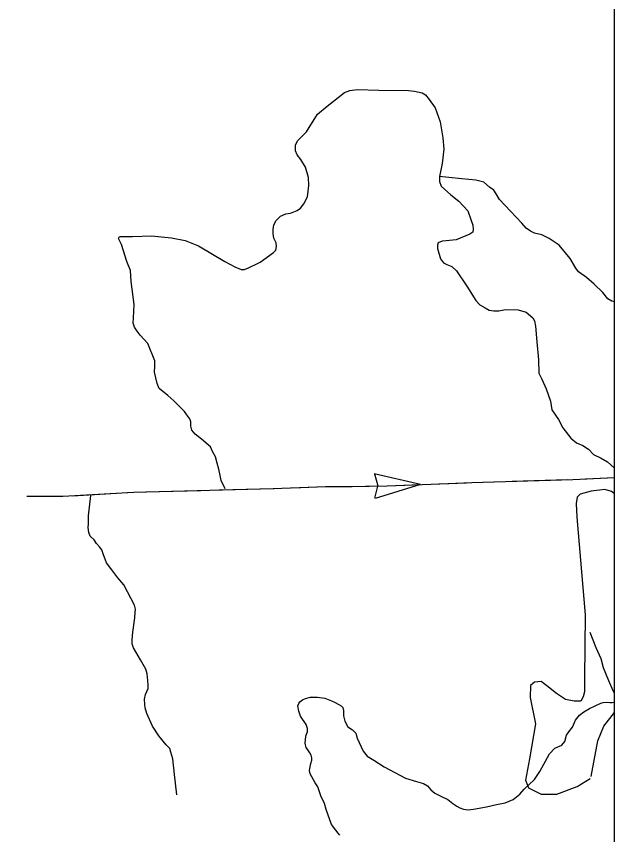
# Model space of a CAD drawing. Extents: x 1084508 to 1142749, y 1057638 to 1093403.
# Drawn here: x 1141397 to 1142749, y 1067368 to 1069219 of the extents above; entities that cross this region are included whole.
import ezdxf

# ---------------------------------------------------------------- set-up
doc = ezdxf.new("R2010")
doc.units = 0
for name, color, linetype in [('DSN_DRFT_Named-Boundary', 7, 'Continuous'), ('Level 35', 7, 'Continuous'), ('Level 43', 7, 'Continuous'), ('Level 47', 7, 'Continuous')]:
    doc.layers.add(name, color=color, linetype=linetype)

msp = doc.modelspace()

# ---------------------------------------------------------------- linework, layer by layer
at = {"layer": 'DSN_DRFT_Named-Boundary'}
msp.add_lwpolyline([(1084507.9, 1057640), (1142749.2, 1057640), (1142749.2, 1093403.4), (1084507.9, 1093403.4)], close=True, dxfattribs=at)
at = {"layer": 'Level 35'}
for points in [[(1141947.9, 1068663.4), (1141978.4, 1068684.8), (1141983.7, 1068690.1), (1141985.2, 1068698.5), (1141984.5, 1068706.9), (1141979.1, 1068717.6), (1141977.6, 1068727.5), (1141977.6, 1068736.7), (1141979.1, 1068747.4), (1141984.5, 1068757.3), (1141994.4, 1068767.2), (1142005.9, 1068772.6), (1142016.5, 1068774.1), (1142031.8, 1068780.2), (1142039.4, 1068785.5), (1142047.1, 1068794.7), (1142055.5, 1068810.7), (1142058.5, 1068836.7), (1142057.7, 1068854.3), (1142050.9, 1068877.9), (1142040.2, 1068895.5), (1142031.8, 1068905.4), (1142028, 1068914.6), (1142028, 1068919.2), (1142028, 1068928.3), (1142033.3, 1068938.2), (1142053.2, 1068958.1), (1142077.6, 1068997.8), (1142099.7, 1069016.1), (1142138.6, 1069046.7), (1142150.8, 1069051.2), (1142167.6, 1069053.5), (1142216.5, 1069052), (1142283.6, 1069051.2), (1142297.3, 1069049.7), (1142314.1, 1069045.9), (1142321.8, 1069041.3), (1142330.2, 1069030.6), (1142343.9, 1069012.3), (1142354.6, 1068980.2), (1142360.7, 1068944.4), (1142363, 1068918.4), (1142359.2, 1068886.3), (1142353.1, 1068856.6), (1142353.1, 1068845.1), (1142357.6, 1068835.2), (1142379, 1068815.3), (1142397.3, 1068800.8), (1142417.2, 1068779.4), (1142424, 1068759.6), (1142428.6, 1068746.6), (1142429.4, 1068737.5)], [(1142749.2, 1068573.7), (1142743, 1068574.8), (1142733.8, 1068580.2), (1142722.4, 1068594.7), (1142703.3, 1068613), (1142685.8, 1068628.3), (1142667.4, 1068641.3), (1142661.3, 1068649.7), (1142649.1, 1068671), (1142623.9, 1068701.6), (1142601.1, 1068716.8), (1142585, 1068724.5), (1142568.2, 1068728.3), (1142559.1, 1068732.9), (1142549.2, 1068739.7), (1142539.2, 1068751.2), (1142514.1, 1068778.7), (1142488.9, 1068804.6), (1142481.3, 1068817.6), (1142475.9, 1068826), (1142466.8, 1068832.9), (1142453.8, 1068843.6), (1142435.5, 1068848.2), (1142404.2, 1068851.2), (1142374.4, 1068854.3), (1142353.1, 1068856.6)], [(1142429.4, 1068737.5), (1142428.6, 1068730.6), (1142421.7, 1068726), (1142391.2, 1068713.8), (1142368.3, 1068711.5), (1142359.2, 1068710.7), (1142350.8, 1068706.9), (1142349.2, 1068701.6), (1142349.2, 1068693.9), (1142356.1, 1068670.3), (1142362.2, 1068661.9), (1142369.8, 1068658), (1142381.3, 1068653.5), (1142392, 1068643.5), (1142415.6, 1068608.4), (1142435.5, 1068576.4), (1142444.6, 1068566.4), (1142456.8, 1068559.6), (1142466, 1068554.2), (1142475.9, 1068552.7), (1142487.4, 1068552.7), (1142502.6, 1068555.7), (1142531.6, 1068555), (1142549.2, 1068549.6), (1142564.4, 1068537.4), (1142568.2, 1068530.5), (1142570.5, 1068518.3), (1142573.6, 1068483.2), (1142577.4, 1068442), (1142578.2, 1068412.2), (1142585, 1068398.5), (1142594.2, 1068376.3), (1142604.1, 1068348.8), (1142607.2, 1068329), (1142622.4, 1068307.6), (1142632.3, 1068288.5), (1142649.9, 1068264.9), (1142662.9, 1068254.2), (1142677.4, 1068248.8), (1142690.3, 1068240.4), (1142701.8, 1068228.2), (1142718.6, 1068219.8), (1142733.1, 1068211.4), (1142749.2, 1068197.1)], [(1141869.3, 1068150.3), (1141860.1, 1068169.4), (1141857.8, 1068180.9), (1141854.8, 1068194.6), (1141850.9, 1068208.4), (1141847.1, 1068222.9), (1141840.3, 1068235.1), (1141835.7, 1068245.8), (1141815.8, 1068262.6), (1141801.3, 1068274), (1141793.7, 1068283.2), (1141791.4, 1068292.3), (1141791.4, 1068302.3), (1141789.1, 1068308.4), (1141782.3, 1068317.5), (1141776.9, 1068325.2), (1141753.3, 1068349.6), (1141739.5, 1068361.8), (1141719.7, 1068377.1), (1141715.1, 1068388.5), (1141709, 1068414.5), (1141709.8, 1068427.5), (1141709.8, 1068439.7), (1141694.5, 1068479.4), (1141677, 1068497.7), (1141670.1, 1068506.9), (1141664, 1068516), (1141660.9, 1068525.2), (1141661.7, 1068537.4), (1141663.2, 1068567.2), (1141656.4, 1068619.1), (1141654.8, 1068644.3), (1141647.2, 1068664.9), (1141635, 1068703.1), (1141628.1, 1068716.8), (1141630.4, 1068720.7), (1141635, 1068720.7), (1141659.4, 1068720.7), (1141702.9, 1068722.9), (1141747.9, 1068718.4), (1141778.5, 1068712.3), (1141809, 1068700), (1141868.5, 1068664.2), (1141890.6, 1068652.7), (1141905.1, 1068646.6), (1141912.8, 1068646.6), (1141921.9, 1068650.4), (1141928, 1068653.5), (1141937.9, 1068658), (1141947.9, 1068663.4)], [(1141760.2, 1067458.6), (1141754.9, 1067504.1), (1141750.8, 1067540.2), (1141746.1, 1067554.9), (1141743.7, 1067563.2), (1141736, 1067571.5), (1141718.9, 1067591.6), (1141704.7, 1067613.5), (1141691.7, 1067642.4), (1141688.2, 1067655.4), (1141687.6, 1067662.5), (1141686.4, 1067674.9), (1141689.3, 1067685), (1141694.7, 1067698.6), (1141694.7, 1067706.3), (1141694.1, 1067716.9), (1141692.9, 1067732.3), (1141689.9, 1067742.9), (1141677.5, 1067763.6), (1141661.6, 1067790.8), (1141659.2, 1067799.7), (1141659.2, 1067809.1), (1141660.4, 1067826.3), (1141665.1, 1067858.8), (1141665.7, 1067871.8), (1141666.3, 1067878.3), (1141663.9, 1067887.1), (1141640.3, 1067933.3), (1141626.7, 1067949.2), (1141613.1, 1067967.5), (1141600.7, 1067982.9), (1141593.6, 1068003.6), (1141590.1, 1068012.5), (1141584.8, 1068019), (1141578.3, 1068027.2), (1141572.9, 1068034.9), (1141564.1, 1068043.2), (1141561.1, 1068051.5), (1141559.4, 1068063.3), (1141559.9, 1068071), (1141559.9, 1068089.3), (1141565.3, 1068135.4)], [(1142749.2, 1067687.5), (1142745.7, 1067693.4), (1142735.9, 1067716.5), (1142724.2, 1067745.5), (1142718.7, 1067766.3), (1142707.7, 1067790.6), (1142694, 1067825.9)], [(1142064.9, 1067498.9), (1142061.4, 1067505.9), (1142059.8, 1067513.4), (1142061, 1067521.6), (1142063, 1067529.5), (1142064.9, 1067536.5), (1142064.9, 1067542.4), (1142063.4, 1067548.3), (1142060.6, 1067553.4), (1142055.9, 1067560), (1142052.4, 1067565.5), (1142050.8, 1067571.8), (1142050.1, 1067575.3), (1142051.6, 1067591), (1142052.8, 1067595.7), (1142055.5, 1067601.2), (1142055.5, 1067608.7), (1142052, 1067617.3), (1142039.1, 1067636.5), (1142035.2, 1067647.9), (1142033.6, 1067660), (1142035.2, 1067664.7), (1142037.9, 1067668.7), (1142043.8, 1067673), (1142050.4, 1067676.1), (1142062.2, 1067679.3), (1142077.9, 1067679.3), (1142094.3, 1067677.3), (1142109.6, 1067671), (1142115.9, 1067668.3), (1142126.1, 1067662.8), (1142131.6, 1067659.6), (1142135.1, 1067655.7), (1142136.7, 1067649.1), (1142136.7, 1067637.3), (1142139.4, 1067624.7), (1142146.1, 1067612.6), (1142157.1, 1067605.5), (1142164.1, 1067598.1), (1142167.2, 1067586.7), (1142181, 1067557.3), (1142190, 1067545.9), (1142204.9, 1067536.9), (1142228.4, 1067521.6), (1142277, 1067496.1), (1142301.7, 1067488.3), (1142317.4, 1067484.4), (1142326, 1067478.5), (1142333.8, 1067469.9), (1142342.8, 1067462), (1142358.1, 1067455), (1142372.2, 1067447.9)], [(1142372.2, 1067447.9), (1142383.6, 1067438.5), (1142392.6, 1067433), (1142399.7, 1067429.1), (1142407.9, 1067425.9), (1142418.1, 1067424.8), (1142430.6, 1067426.3), (1142460, 1067431.4), (1142482.4, 1067436.5), (1142502, 1067440), (1142519.6, 1067447.9), (1142534.9, 1067460), (1142544.7, 1067471.4), (1142568.2, 1067493.4), (1142580.3, 1067511.4), (1142601.9, 1067551), (1142614.1, 1067564), (1142629.7, 1067571), (1142636.4, 1067579.3), (1142640.3, 1067593.4), (1142645.8, 1067601.2), (1142654.4, 1067611.4), (1142661.1, 1067627.5), (1142670.1, 1067638.5), (1142679.5, 1067645.9), (1142692.8, 1067653.8), (1142718.3, 1067665.9), (1142723, 1067667.1), (1142731.2, 1067668.3), (1142738.7, 1067667.1), (1142743.8, 1067667.1), (1142749.2, 1067667.8)], [(1142128, 1067367.1), (1142124.1, 1067371.8), (1142119, 1067378.9), (1142109.6, 1067391.4), (1142097.5, 1067425.1), (1142093.2, 1067438.9), (1142085.3, 1067456.1), (1142078.3, 1067476.5), (1142072.8, 1067485.5), (1142064.9, 1067498.9)]]:
    msp.add_lwpolyline(points, dxfattribs=at)
at = {"layer": 'Level 43'}
for p, q in [((1142310.8, 1068160.2), (1142205.8, 1068184.3)), ((1142206.2, 1068184.7), (1142214.2, 1068157.2)), ((1142683.5, 1068173), (1142749.2, 1068175.8)), ((1142207.4, 1068129), (1142214.2, 1068156.8)), ((1142310.8, 1068160.2), (1142207.8, 1068128.6))]:
    msp.add_line(p, q, dxfattribs=at)
for points in [[(1141420.5, 1068134.2), (1141502.1, 1068133.6), (1141662.6, 1068142.8), (1141977.5, 1068151.4), (1142096.1, 1068155.7), (1142155.8, 1068155.7), (1142235.4, 1068157.5), (1142353.9, 1068161.8), (1142426.2, 1068164.8), (1142655, 1068171.8), (1142749.2, 1068175.8)], [(1142352.2, 1068161.7), (1142353.9, 1068161.8), (1142414.3, 1068164.3)], [(1142414.3, 1068164.3), (1142426.2, 1068164.8), (1142476.4, 1068166.4)], [(1142517.8, 1068167.6), (1142642.1, 1068171.4)], [(1141689.6, 1068143.5), (1141813.8, 1068146.9)], [(1141855.2, 1068148.1), (1141977.5, 1068151.4), (1141979.5, 1068151.5)], [(1142020.9, 1068153), (1142096.1, 1068155.7), (1142145.1, 1068155.7)], [(1142186.6, 1068156.4), (1142235.4, 1068157.5), (1142310.8, 1068160.2)], [(1141420.5, 1068134.2), (1141482.7, 1068133.8)], [(1141524.1, 1068134.9), (1141648.2, 1068141.9)]]:
    msp.add_lwpolyline(points, dxfattribs=at)
at = {"layer": 'Level 47'}
for points in [[(1142749.2, 1068139.5), (1142742.4, 1068144.4), (1142726.8, 1068148.7), (1142696.6, 1068145.3), (1142671.6, 1068138.4), (1142664.7, 1068131.5), (1142662.1, 1068117.6), (1142663.8, 1068086.6), (1142682.8, 1067865.6), (1142681.1, 1067722.3), (1142681.1, 1067691.2), (1142678.5, 1067680), (1142672.5, 1067670.5), (1142657.8, 1067670.5), (1142638, 1067673.9), (1142618.1, 1067687.7), (1142595.7, 1067705), (1142583.6, 1067714.5), (1142568.1, 1067713.6), (1142559.4, 1067705.9), (1142558.6, 1067678.3), (1142570.7, 1067618.7), (1142556.9, 1067540.1), (1142548.2, 1067491.8), (1142554.3, 1067474.5), (1142583.6, 1067459.8), (1142619, 1067459.8), (1142664.7, 1067477.1), (1142694, 1067495.2)], [(1142696.6, 1067499.6), (1142711.3, 1067580.7), (1142725.1, 1067613.5), (1142749.2, 1067644.5)]]:
    msp.add_lwpolyline(points, dxfattribs=at)

doc.saveas('drawing.dxf')
